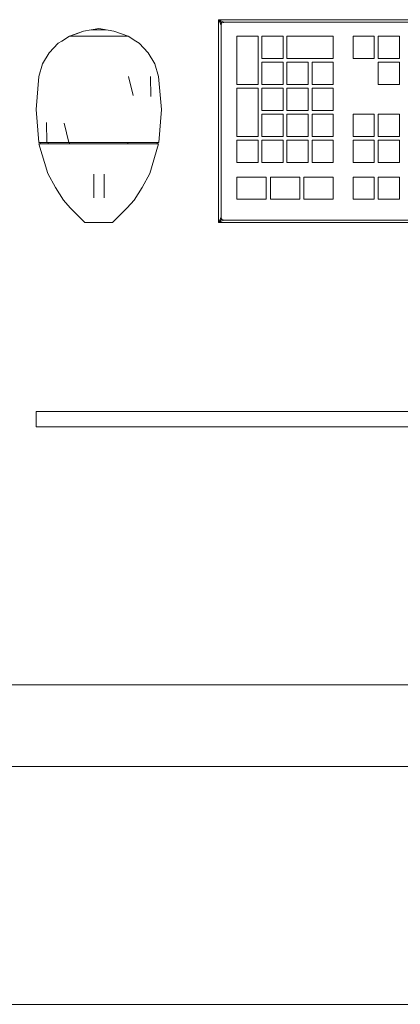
# Model space of a CAD drawing. Header units: millimetres. Extents: x 321 to 585, y -277 to 9.
# Tile 1013 of 1056: x 381.067 to 381.544, y -40.113 to -38.88. Entities that reach past the tile are written whole.
import ezdxf

# ---------------------------------------------------------------- set-up
doc = ezdxf.new("R2010")
doc.units = ezdxf.units.MM
doc.header["$MEASUREMENT"] = 0
for name, color, linetype, lineweight in [('IFC-Elemento construtivo genérico-Contorno', 253, 'Continuous', 5), ('IFC-Laje-Contorno', 134, 'Continuous', 5), ('IFC-Parede-Contorno', 42, 'Continuous', 5)]:
    doc.layers.add(name, color=color, linetype=linetype, lineweight=lineweight)

msp = doc.modelspace()

# ---------------------------------------------------------------- linework, layer by layer
at = {"layer": 'IFC-Elemento construtivo genérico-Contorno', "lineweight": 5}
for p, q in [((381.3162, -38.8804), (381.3187, -38.8829)), ((381.3162, -39.1344), (381.3162, -38.8804)), ((381.3162, -38.8804), (382.0782, -38.8804)), ((381.3162, -38.8804), (381.3187, -38.8829)), ((381.3162, -38.8804), (381.3226, -38.8836)), ((381.3162, -38.8804), (382.0782, -38.8804)), ((381.3162, -39.1344), (381.3162, -38.8804)), ((381.3162, -38.8804), (381.3199, -38.8823)), ((381.3162, -38.8804), (381.3187, -38.8854)), ((381.1472, -38.8946), (381.1661, -38.8913)), ((381.1472, -38.8946), (381.1568, -38.8929)), ((381.1472, -38.8946), (381.1568, -38.8929)), ((381.1568, -38.8929), (381.1661, -38.8913)), ((381.1568, -38.8929), (381.1753, -38.8929)), ((381.1568, -38.8929), (381.1753, -38.8929)), ((381.1661, -38.8913), (381.1753, -38.8929)), ((381.1661, -38.8913), (381.1849, -38.8946)), ((381.1753, -38.8929), (381.1849, -38.8946)), ((381.1753, -38.8929), (381.1849, -38.8946)), ((381.3181, -38.8841), (381.3194, -38.8868)), ((381.3187, -38.8829), (381.3203, -38.8845)), ((381.3187, -38.8829), (381.3203, -38.8845)), ((381.3187, -38.8854), (381.3194, -38.8868)), ((381.3194, -38.8868), (381.3203, -38.8845)), ((381.3194, -38.8868), (381.3203, -38.8845)), ((381.3194, -38.8868), (381.32, -38.8852)), ((381.3194, -38.8868), (381.32, -38.8852)), ((381.3194, -38.8868), (381.3197, -38.8859)), ((381.3194, -38.8868), (381.3197, -38.8859)), ((381.3194, -39.1281), (381.3194, -38.8868)), ((381.3194, -39.1281), (381.3194, -38.8868)), ((381.3197, -38.8859), (381.32, -38.8852)), ((381.3197, -38.8859), (381.32, -38.8852)), ((381.3199, -38.8823), (381.3213, -38.8829)), ((381.32, -38.8852), (381.3203, -38.8845)), ((381.32, -38.8852), (381.3203, -38.8845)), ((381.3203, -38.8845), (381.3226, -38.8836)), ((381.3203, -38.8845), (381.3222, -38.8838)), ((381.3203, -38.8845), (381.3222, -38.8838)), ((381.3203, -38.8845), (381.3217, -38.8839)), ((381.3203, -38.8845), (381.3217, -38.8839)), ((381.3213, -38.8829), (381.3222, -38.8834)), ((381.3217, -38.8839), (381.3226, -38.8836)), ((381.3217, -38.8839), (381.3226, -38.8836)), ((381.3219, -38.8833), (381.3226, -38.8836)), ((381.3222, -38.8838), (381.3226, -38.8836)), ((381.3222, -38.8838), (381.3226, -38.8836)), ((381.3226, -38.8836), (382.0719, -38.8836)), ((381.3226, -38.8836), (382.0719, -38.8836)), ((381.1198, -38.9072), (381.1293, -38.9012)), ((381.1198, -38.9072), (381.1293, -38.9012)), ((381.1293, -38.9012), (381.1472, -38.8946)), ((381.1293, -38.9012), (381.1382, -38.8979)), ((381.1293, -38.9012), (381.1382, -38.8979)), ((381.1293, -38.9012), (381.14, -38.9012)), ((381.1325, -38.9012), (381.1358, -38.9012)), ((381.1358, -38.9012), (381.14, -38.9012)), ((381.1382, -38.8979), (381.1472, -38.8946)), ((381.1382, -38.8979), (381.1472, -38.8946)), ((381.14, -38.9012), (381.1661, -38.9012)), ((381.1466, -38.9012), (381.1596, -38.9012)), ((381.1466, -38.9012), (381.1531, -38.9012)), ((381.1531, -38.9012), (381.1596, -38.9012)), ((381.1531, -38.9012), (381.1596, -38.9012)), ((381.1596, -38.9012), (381.1661, -38.9012)), ((381.1661, -38.9012), (381.1726, -38.9012)), ((381.1661, -38.9012), (381.1921, -38.9012)), ((381.1726, -38.9012), (381.1791, -38.9012)), ((381.1791, -38.9012), (381.1856, -38.9012)), ((381.1849, -38.8946), (381.2029, -38.9012)), ((381.1849, -38.8946), (381.2029, -38.9012)), ((381.1921, -38.9012), (381.1996, -38.9012)), ((381.1921, -38.9012), (381.1963, -38.9012)), ((381.1921, -38.9012), (381.2029, -38.9012)), ((381.1921, -38.9012), (381.1963, -38.9012)), ((381.1963, -38.9012), (381.1996, -38.9012)), ((381.2029, -38.9012), (381.2124, -38.9072)), ((381.2029, -38.9012), (381.2124, -38.9072)), ((381.339, -38.9614), (381.339, -38.9011)), ((381.339, -38.9011), (381.3656, -38.9011)), ((381.339, -38.9614), (381.339, -38.9011)), ((381.339, -38.9011), (381.3656, -38.9011)), ((381.3656, -38.9614), (381.3656, -38.9011)), ((381.3656, -38.9614), (381.3656, -38.9011)), ((381.3704, -38.9288), (381.3704, -38.9011)), ((381.3704, -38.9011), (381.3969, -38.9011)), ((381.3704, -38.9288), (381.3704, -38.9011)), ((381.3704, -38.9011), (381.3969, -38.9011)), ((381.3969, -38.9288), (381.3969, -38.9011)), ((381.3969, -38.9288), (381.3969, -38.9011)), ((381.4018, -38.9288), (381.4018, -38.9011)), ((381.4018, -38.9011), (381.4596, -38.9011)), ((381.4018, -38.9288), (381.4018, -38.9011)), ((381.4018, -38.9011), (381.4596, -38.9011)), ((381.4596, -38.9288), (381.4596, -38.9011)), ((381.4596, -38.9288), (381.4596, -38.9011)), ((381.4846, -38.9011), (381.5111, -38.9011)), ((381.4846, -38.9288), (381.4846, -38.9011)), ((381.4846, -38.9011), (381.5111, -38.9011)), ((381.4846, -38.9288), (381.4846, -38.9011)), ((381.5111, -38.9288), (381.5111, -38.9011)), ((381.5111, -38.9288), (381.5111, -38.9011)), ((381.516, -38.9011), (381.5425, -38.9011)), ((381.516, -38.9288), (381.516, -38.9011)), ((381.516, -38.9011), (381.5425, -38.9011)), ((381.516, -38.9288), (381.516, -38.9011)), ((381.5425, -38.9288), (381.5425, -38.9011)), ((381.5425, -38.9288), (381.5425, -38.9011)), ((381.1041, -38.9217), (381.1155, -38.9099)), ((381.1041, -38.9217), (381.1155, -38.9099)), ((381.1155, -38.9099), (381.1198, -38.9072)), ((381.1155, -38.9099), (381.1198, -38.9072)), ((381.2124, -38.9072), (381.2167, -38.9099)), ((381.2124, -38.9072), (381.2167, -38.9099)), ((381.2167, -38.9099), (381.228, -38.9217)), ((381.2167, -38.9099), (381.228, -38.9217)), ((381.0959, -38.9358), (381.1041, -38.9217)), ((381.0959, -38.9358), (381.1041, -38.9217)), ((381.228, -38.9217), (381.2363, -38.9358)), ((381.228, -38.9217), (381.2363, -38.9358)), ((381.3704, -38.9288), (381.3969, -38.9288)), ((381.3704, -38.9288), (381.3969, -38.9288)), ((381.4018, -38.9288), (381.4596, -38.9288)), ((381.4018, -38.9288), (381.4596, -38.9288)), ((381.4846, -38.9288), (381.5111, -38.9288)), ((381.4846, -38.9288), (381.5111, -38.9288)), ((381.516, -38.9288), (381.5425, -38.9288)), ((381.516, -38.9288), (381.5425, -38.9288)), ((381.0912, -38.9515), (381.0959, -38.9358)), ((381.0912, -38.9515), (381.0959, -38.9358)), ((381.2363, -38.9358), (381.2409, -38.9515)), ((381.2363, -38.9358), (381.2409, -38.9515)), ((381.3704, -38.9614), (381.3704, -38.9337)), ((381.3704, -38.9337), (381.3969, -38.9337)), ((381.3704, -38.9614), (381.3704, -38.9337)), ((381.3704, -38.9337), (381.3969, -38.9337)), ((381.3969, -38.9614), (381.3969, -38.9337)), ((381.3969, -38.9614), (381.3969, -38.9337)), ((381.4018, -38.9614), (381.4018, -38.9337)), ((381.4018, -38.9337), (381.4283, -38.9337)), ((381.4018, -38.9614), (381.4018, -38.9337)), ((381.4018, -38.9337), (381.4283, -38.9337)), ((381.4283, -38.9614), (381.4283, -38.9337)), ((381.4283, -38.9614), (381.4283, -38.9337)), ((381.4331, -38.9614), (381.4331, -38.9337)), ((381.4331, -38.9337), (381.4596, -38.9337)), ((381.4331, -38.9614), (381.4331, -38.9337)), ((381.4331, -38.9337), (381.4596, -38.9337)), ((381.4596, -38.9614), (381.4596, -38.9337)), ((381.4596, -38.9614), (381.4596, -38.9337)), ((381.516, -38.9614), (381.516, -38.9337)), ((381.516, -38.9337), (381.5425, -38.9337)), ((381.516, -38.9614), (381.516, -38.9337)), ((381.516, -38.9337), (381.5425, -38.9337)), ((381.5425, -38.9614), (381.5425, -38.9337)), ((381.5425, -38.9614), (381.5425, -38.9337)), ((381.0876, -38.9928), (381.0912, -38.9515)), ((381.0876, -38.9928), (381.0912, -38.9515)), ((381.2035, -38.9515), (381.2091, -38.9755)), ((381.2035, -38.9515), (381.2091, -38.9755)), ((381.2309, -38.9515), (381.2313, -38.9764)), ((381.2309, -38.9515), (381.2313, -38.9764)), ((381.2409, -38.9515), (381.2445, -38.9928)), ((381.2409, -38.9515), (381.2445, -38.9928)), ((381.339, -38.9614), (381.3656, -38.9614)), ((381.339, -38.9614), (381.3656, -38.9614)), ((381.339, -39.0266), (381.339, -38.9662)), ((381.339, -38.9662), (381.3656, -38.9662)), ((381.339, -39.0266), (381.339, -38.9662)), ((381.339, -38.9662), (381.3656, -38.9662)), ((381.3656, -39.0266), (381.3656, -38.9662)), ((381.3656, -39.0266), (381.3656, -38.9662)), ((381.3704, -38.9614), (381.3969, -38.9614)), ((381.3704, -38.9614), (381.3969, -38.9614)), ((381.3704, -38.994), (381.3704, -38.9662)), ((381.3704, -38.9662), (381.3969, -38.9662)), ((381.3704, -38.994), (381.3704, -38.9662)), ((381.3704, -38.9662), (381.3969, -38.9662)), ((381.3969, -38.994), (381.3969, -38.9662)), ((381.3969, -38.994), (381.3969, -38.9662)), ((381.4018, -38.9614), (381.4283, -38.9614)), ((381.4018, -38.9614), (381.4283, -38.9614)), ((381.4018, -38.994), (381.4018, -38.9662)), ((381.4018, -38.9662), (381.4283, -38.9662)), ((381.4018, -38.994), (381.4018, -38.9662)), ((381.4018, -38.9662), (381.4283, -38.9662)), ((381.4283, -38.994), (381.4283, -38.9662)), ((381.4283, -38.994), (381.4283, -38.9662)), ((381.4331, -38.9614), (381.4596, -38.9614)), ((381.4331, -38.9614), (381.4596, -38.9614)), ((381.4331, -38.994), (381.4331, -38.9662)), ((381.4331, -38.9662), (381.4596, -38.9662)), ((381.4331, -38.994), (381.4331, -38.9662)), ((381.4331, -38.9662), (381.4596, -38.9662)), ((381.4596, -38.994), (381.4596, -38.9662)), ((381.4596, -38.994), (381.4596, -38.9662)), ((381.516, -38.9614), (381.5425, -38.9614)), ((381.516, -38.9614), (381.5425, -38.9614)), ((381.0876, -38.9928), (381.0909, -39.0341)), ((381.0876, -38.9928), (381.0909, -39.0341)), ((381.2412, -39.0341), (381.2445, -38.9928)), ((381.2412, -39.0341), (381.2445, -38.9928)), ((381.3704, -38.994), (381.3969, -38.994)), ((381.3704, -38.994), (381.3969, -38.994)), ((381.3704, -39.0266), (381.3704, -38.9988)), ((381.3704, -38.9988), (381.3969, -38.9988)), ((381.3704, -39.0266), (381.3704, -38.9988)), ((381.3704, -38.9988), (381.3969, -38.9988)), ((381.3969, -39.0266), (381.3969, -38.9988)), ((381.3969, -39.0266), (381.3969, -38.9988)), ((381.4018, -38.994), (381.4283, -38.994)), ((381.4018, -38.994), (381.4283, -38.994)), ((381.4018, -39.0266), (381.4018, -38.9988)), ((381.4018, -38.9988), (381.4283, -38.9988)), ((381.4018, -39.0266), (381.4018, -38.9988)), ((381.4018, -38.9988), (381.4283, -38.9988)), ((381.4283, -39.0266), (381.4283, -38.9988)), ((381.4283, -39.0266), (381.4283, -38.9988)), ((381.4331, -38.994), (381.4596, -38.994)), ((381.4331, -38.994), (381.4596, -38.994)), ((381.4331, -39.0266), (381.4331, -38.9988)), ((381.4331, -38.9988), (381.4596, -38.9988)), ((381.4331, -39.0266), (381.4331, -38.9988)), ((381.4331, -38.9988), (381.4596, -38.9988)), ((381.4596, -39.0266), (381.4596, -38.9988)), ((381.4596, -39.0266), (381.4596, -38.9988)), ((381.4846, -38.9988), (381.5111, -38.9988)), ((381.4846, -39.0266), (381.4846, -38.9988)), ((381.4846, -38.9988), (381.5111, -38.9988)), ((381.4846, -39.0266), (381.4846, -38.9988)), ((381.5111, -39.0266), (381.5111, -38.9988)), ((381.5111, -39.0266), (381.5111, -38.9988)), ((381.516, -38.9988), (381.5425, -38.9988)), ((381.516, -39.0266), (381.516, -38.9988)), ((381.516, -38.9988), (381.5425, -38.9988)), ((381.516, -39.0266), (381.516, -38.9988)), ((381.5425, -39.0266), (381.5425, -38.9988)), ((381.5425, -39.0266), (381.5425, -38.9988)), ((381.1008, -39.0091), (381.101, -39.0341)), ((381.1008, -39.0091), (381.101, -39.0341)), ((381.123, -39.0101), (381.1285, -39.0341)), ((381.123, -39.0101), (381.1285, -39.0341)), ((381.339, -39.0266), (381.3656, -39.0266)), ((381.339, -39.0266), (381.3656, -39.0266)), ((381.3704, -39.0266), (381.3969, -39.0266)), ((381.3704, -39.0266), (381.3969, -39.0266)), ((381.4018, -39.0266), (381.4283, -39.0266)), ((381.4018, -39.0266), (381.4283, -39.0266)), ((381.4331, -39.0266), (381.4596, -39.0266)), ((381.4331, -39.0266), (381.4596, -39.0266)), ((381.4846, -39.0266), (381.5111, -39.0266)), ((381.4846, -39.0266), (381.5111, -39.0266)), ((381.516, -39.0266), (381.5425, -39.0266)), ((381.516, -39.0266), (381.5425, -39.0266)), ((381.0909, -39.0341), (381.096, -39.0341)), ((381.0909, -39.0341), (381.096, -39.0341)), ((381.0912, -39.0357), (381.1023, -39.0729)), ((381.0912, -39.0357), (381.1012, -39.0357)), ((381.0912, -39.0357), (381.1023, -39.0729)), ((381.0912, -39.0357), (381.0962, -39.0357)), ((381.0928, -39.0357), (381.0928, -39.0341)), ((381.0928, -39.0357), (381.0928, -39.0341)), ((381.0928, -39.0357), (381.0977, -39.0357)), ((381.0953, -39.0357), (381.0977, -39.0357)), ((381.096, -39.0341), (381.101, -39.0341)), ((381.096, -39.0341), (381.101, -39.0341)), ((381.0962, -39.0357), (381.1012, -39.0357)), ((381.0977, -39.0357), (381.1002, -39.0357)), ((381.0977, -39.0357), (381.1026, -39.0357)), ((381.1002, -39.0357), (381.1026, -39.0357)), ((381.101, -39.0341), (381.1148, -39.0341)), ((381.101, -39.0341), (381.1148, -39.0341)), ((381.1012, -39.0357), (381.1149, -39.0357)), ((381.1012, -39.0357), (381.1149, -39.0357)), ((381.1026, -39.0357), (381.1026, -39.0341)), ((381.1026, -39.0357), (381.1026, -39.0341)), ((381.1026, -39.0357), (381.1228, -39.0357)), ((381.1094, -39.0357), (381.1161, -39.0357)), ((381.1148, -39.0341), (381.1285, -39.0341)), ((381.1148, -39.0341), (381.1285, -39.0341)), ((381.1149, -39.0357), (381.1286, -39.0357)), ((381.1149, -39.0357), (381.1286, -39.0357)), ((381.1228, -39.0357), (381.1295, -39.0357)), ((381.1228, -39.0357), (381.1295, -39.0357)), ((381.1285, -39.0341), (381.1473, -39.0341)), ((381.1285, -39.0341), (381.1473, -39.0341)), ((381.1286, -39.0357), (381.1474, -39.0357)), ((381.1286, -39.0357), (381.1474, -39.0357)), ((381.1295, -39.0357), (381.1295, -39.0341)), ((381.1295, -39.0357), (381.1295, -39.0341)), ((381.1295, -39.0357), (381.1569, -39.0357)), ((381.1386, -39.0357), (381.1478, -39.0357)), ((381.1473, -39.0341), (381.1661, -39.0341)), ((381.1473, -39.0341), (381.1661, -39.0341)), ((381.1474, -39.0357), (381.1661, -39.0357)), ((381.1474, -39.0357), (381.1661, -39.0357)), ((381.1569, -39.0357), (381.1661, -39.0357)), ((381.1569, -39.0357), (381.1661, -39.0357)), ((381.1661, -39.0341), (381.1849, -39.0341)), ((381.1661, -39.0341), (381.1849, -39.0341)), ((381.1661, -39.0357), (381.1848, -39.0357)), ((381.1661, -39.0357), (381.1752, -39.0357)), ((381.1661, -39.0357), (381.1848, -39.0357)), ((381.1661, -39.0357), (381.2027, -39.0357)), ((381.1844, -39.0357), (381.1935, -39.0357)), ((381.1848, -39.0357), (381.2035, -39.0357)), ((381.1848, -39.0357), (381.2035, -39.0357)), ((381.1849, -39.0341), (381.2036, -39.0341)), ((381.1849, -39.0341), (381.2036, -39.0341)), ((381.2027, -39.0357), (381.2027, -39.0341)), ((381.2027, -39.0357), (381.2027, -39.0341)), ((381.2027, -39.0357), (381.2094, -39.0357)), ((381.2027, -39.0357), (381.2295, -39.0357)), ((381.2035, -39.0357), (381.2172, -39.0357)), ((381.2035, -39.0357), (381.2172, -39.0357)), ((381.2036, -39.0341), (381.2174, -39.0341)), ((381.2036, -39.0341), (381.2174, -39.0341)), ((381.2161, -39.0357), (381.2228, -39.0357)), ((381.2172, -39.0357), (381.2309, -39.0357)), ((381.2172, -39.0357), (381.2309, -39.0357)), ((381.2174, -39.0341), (381.2311, -39.0341)), ((381.2174, -39.0341), (381.2311, -39.0341)), ((381.2295, -39.0357), (381.2319, -39.0357)), ((381.2295, -39.0357), (381.2376, -39.0357)), ((381.2299, -39.0729), (381.2409, -39.0357)), ((381.2299, -39.0729), (381.2409, -39.0357)), ((381.2309, -39.0357), (381.2409, -39.0357)), ((381.2309, -39.0357), (381.2359, -39.0357)), ((381.2311, -39.0341), (381.2362, -39.0341)), ((381.2311, -39.0341), (381.2362, -39.0341)), ((381.2319, -39.0357), (381.2344, -39.0357)), ((381.2344, -39.0357), (381.2359, -39.0357)), ((381.2359, -39.0357), (381.2376, -39.0357)), ((381.2359, -39.0357), (381.2409, -39.0357)), ((381.2362, -39.0341), (381.2412, -39.0341)), ((381.2362, -39.0341), (381.2412, -39.0341)), ((381.2393, -39.0357), (381.2393, -39.0341)), ((381.2393, -39.0357), (381.2393, -39.0341)), ((381.339, -39.0592), (381.339, -39.0314)), ((381.339, -39.0314), (381.3656, -39.0314)), ((381.339, -39.0314), (381.3656, -39.0314)), ((381.339, -39.0592), (381.339, -39.0314)), ((381.3656, -39.0592), (381.3656, -39.0314)), ((381.3656, -39.0592), (381.3656, -39.0314)), ((381.3704, -39.0592), (381.3704, -39.0314)), ((381.3704, -39.0314), (381.3969, -39.0314)), ((381.3704, -39.0592), (381.3704, -39.0314)), ((381.3704, -39.0314), (381.3969, -39.0314)), ((381.3969, -39.0592), (381.3969, -39.0314)), ((381.3969, -39.0592), (381.3969, -39.0314)), ((381.4018, -39.0592), (381.4018, -39.0314)), ((381.4018, -39.0314), (381.4283, -39.0314)), ((381.4018, -39.0592), (381.4018, -39.0314)), ((381.4018, -39.0314), (381.4283, -39.0314)), ((381.4283, -39.0592), (381.4283, -39.0314)), ((381.4283, -39.0592), (381.4283, -39.0314)), ((381.4331, -39.0592), (381.4331, -39.0314)), ((381.4331, -39.0314), (381.4596, -39.0314)), ((381.4331, -39.0592), (381.4331, -39.0314)), ((381.4331, -39.0314), (381.4596, -39.0314)), ((381.4596, -39.0592), (381.4596, -39.0314)), ((381.4596, -39.0592), (381.4596, -39.0314)), ((381.4846, -39.0592), (381.4846, -39.0314)), ((381.4846, -39.0314), (381.5111, -39.0314)), ((381.4846, -39.0592), (381.4846, -39.0314)), ((381.4846, -39.0314), (381.5111, -39.0314)), ((381.5111, -39.0592), (381.5111, -39.0314)), ((381.5111, -39.0592), (381.5111, -39.0314)), ((381.516, -39.0592), (381.516, -39.0314)), ((381.516, -39.0314), (381.5425, -39.0314)), ((381.516, -39.0592), (381.516, -39.0314)), ((381.516, -39.0314), (381.5425, -39.0314)), ((381.5425, -39.0592), (381.5425, -39.0314)), ((381.5425, -39.0592), (381.5425, -39.0314)), ((381.339, -39.0592), (381.3656, -39.0592)), ((381.339, -39.0592), (381.3656, -39.0592)), ((381.3704, -39.0592), (381.3969, -39.0592)), ((381.3704, -39.0592), (381.3969, -39.0592)), ((381.4018, -39.0592), (381.4283, -39.0592)), ((381.4018, -39.0592), (381.4283, -39.0592)), ((381.4331, -39.0592), (381.4596, -39.0592)), ((381.4331, -39.0592), (381.4596, -39.0592)), ((381.4846, -39.0592), (381.5111, -39.0592)), ((381.4846, -39.0592), (381.5111, -39.0592)), ((381.516, -39.0592), (381.5425, -39.0592)), ((381.516, -39.0592), (381.5425, -39.0592)), ((381.1023, -39.0729), (381.1118, -39.0903)), ((381.1023, -39.0729), (381.1118, -39.0903)), ((381.1601, -39.0786), (381.1601, -39.0738)), ((381.1601, -39.0786), (381.1601, -39.0738)), ((381.1601, -39.0837), (381.1601, -39.0786)), ((381.1601, -39.0837), (381.1601, -39.0786)), ((381.1728, -39.0786), (381.1728, -39.0738)), ((381.1728, -39.0786), (381.1728, -39.0738)), ((381.1728, -39.0837), (381.1728, -39.0786)), ((381.1728, -39.0837), (381.1728, -39.0786)), ((381.2203, -39.0903), (381.2299, -39.0729)), ((381.2203, -39.0903), (381.2299, -39.0729)), ((381.339, -39.0774), (381.3758, -39.0774)), ((381.339, -39.1051), (381.339, -39.0774)), ((381.339, -39.0774), (381.3758, -39.0774)), ((381.339, -39.1051), (381.339, -39.0774)), ((381.3758, -39.1051), (381.3758, -39.0774)), ((381.3758, -39.1051), (381.3758, -39.0774)), ((381.381, -39.0774), (381.4177, -39.0774)), ((381.381, -39.1051), (381.381, -39.0774)), ((381.381, -39.0774), (381.4177, -39.0774)), ((381.381, -39.1051), (381.381, -39.0774)), ((381.4177, -39.1051), (381.4177, -39.0774)), ((381.4177, -39.1051), (381.4177, -39.0774)), ((381.4229, -39.1051), (381.4229, -39.0774)), ((381.4229, -39.0774), (381.4596, -39.0774)), ((381.4229, -39.1051), (381.4229, -39.0774)), ((381.4229, -39.0774), (381.4596, -39.0774)), ((381.4596, -39.1051), (381.4596, -39.0774)), ((381.4596, -39.1051), (381.4596, -39.0774)), ((381.4846, -39.1051), (381.4846, -39.0774)), ((381.4846, -39.0774), (381.5111, -39.0774)), ((381.4846, -39.1051), (381.4846, -39.0774)), ((381.4846, -39.0774), (381.5111, -39.0774)), ((381.5111, -39.1051), (381.5111, -39.0774)), ((381.5111, -39.1051), (381.5111, -39.0774)), ((381.516, -39.1051), (381.516, -39.0774)), ((381.516, -39.0774), (381.5425, -39.0774)), ((381.516, -39.1051), (381.516, -39.0774)), ((381.516, -39.0774), (381.5425, -39.0774)), ((381.5425, -39.1051), (381.5425, -39.0774)), ((381.5425, -39.1051), (381.5425, -39.0774)), ((381.1118, -39.0903), (381.1218, -39.1064)), ((381.1118, -39.0903), (381.1218, -39.1064)), ((381.1601, -39.0887), (381.1601, -39.0837)), ((381.1601, -39.0887), (381.1601, -39.0837)), ((381.1601, -39.0935), (381.1601, -39.0887)), ((381.1601, -39.0935), (381.1601, -39.0887)), ((381.1728, -39.0887), (381.1728, -39.0837)), ((381.1728, -39.0887), (381.1728, -39.0837)), ((381.1728, -39.0935), (381.1728, -39.0887)), ((381.1728, -39.0935), (381.1728, -39.0887)), ((381.2103, -39.1064), (381.2203, -39.0903)), ((381.2103, -39.1064), (381.2203, -39.0903)), ((381.1601, -39.0976), (381.1601, -39.0935)), ((381.1601, -39.0976), (381.1601, -39.0935)), ((381.1601, -39.1007), (381.1601, -39.0976)), ((381.1601, -39.1007), (381.1601, -39.0976)), ((381.1601, -39.1026), (381.1601, -39.1007)), ((381.1601, -39.1026), (381.1601, -39.1007)), ((381.1601, -39.1033), (381.1601, -39.1026)), ((381.1601, -39.1033), (381.1601, -39.1026)), ((381.1728, -39.0976), (381.1728, -39.0935)), ((381.1728, -39.0976), (381.1728, -39.0935)), ((381.1728, -39.1007), (381.1728, -39.0976)), ((381.1728, -39.1007), (381.1728, -39.0976)), ((381.1728, -39.1026), (381.1728, -39.1007)), ((381.1728, -39.1026), (381.1728, -39.1007)), ((381.1728, -39.1033), (381.1728, -39.1026)), ((381.1728, -39.1033), (381.1728, -39.1026)), ((381.1218, -39.1064), (381.1303, -39.1161)), ((381.1218, -39.1064), (381.1303, -39.1161)), ((381.2019, -39.1161), (381.2103, -39.1064)), ((381.2019, -39.1161), (381.2103, -39.1064)), ((381.339, -39.1051), (381.3758, -39.1051)), ((381.339, -39.1051), (381.3758, -39.1051)), ((381.381, -39.1051), (381.4177, -39.1051)), ((381.381, -39.1051), (381.4177, -39.1051)), ((381.4229, -39.1051), (381.4596, -39.1051)), ((381.4229, -39.1051), (381.4596, -39.1051)), ((381.4846, -39.1051), (381.5111, -39.1051)), ((381.4846, -39.1051), (381.5111, -39.1051)), ((381.516, -39.1051), (381.5425, -39.1051)), ((381.516, -39.1051), (381.5425, -39.1051)), ((381.1303, -39.1161), (381.1487, -39.1344)), ((381.1303, -39.1161), (381.1487, -39.1344)), ((381.1834, -39.1344), (381.2019, -39.1161)), ((381.1834, -39.1344), (381.2019, -39.1161)), ((381.1487, -39.1344), (381.1511, -39.1344)), ((381.1487, -39.1344), (381.1511, -39.1344)), ((381.1511, -39.1344), (381.1535, -39.1344)), ((381.1511, -39.1344), (381.1535, -39.1344)), ((381.1535, -39.1344), (381.1555, -39.1344)), ((381.1535, -39.1344), (381.1555, -39.1344)), ((381.1555, -39.1344), (381.1574, -39.1344)), ((381.1555, -39.1344), (381.1574, -39.1344)), ((381.1574, -39.1344), (381.1617, -39.1344)), ((381.1574, -39.1344), (381.1617, -39.1344)), ((381.1617, -39.1344), (381.1661, -39.1344)), ((381.1617, -39.1344), (381.1661, -39.1344)), ((381.1661, -39.1344), (381.1704, -39.1344)), ((381.1661, -39.1344), (381.1704, -39.1344)), ((381.1704, -39.1344), (381.1747, -39.1344)), ((381.1704, -39.1344), (381.1747, -39.1344)), ((381.1747, -39.1344), (381.1767, -39.1344)), ((381.1747, -39.1344), (381.1767, -39.1344)), ((381.1767, -39.1344), (381.1786, -39.1344)), ((381.1767, -39.1344), (381.1786, -39.1344)), ((381.1786, -39.1344), (381.181, -39.1344)), ((381.1786, -39.1344), (381.181, -39.1344)), ((381.181, -39.1344), (381.1834, -39.1344)), ((381.181, -39.1344), (381.1834, -39.1344)), ((381.3162, -39.1344), (381.3194, -39.1281)), ((381.3162, -39.1344), (381.3226, -39.1312)), ((381.3162, -39.1344), (381.3187, -39.1319)), ((381.3162, -39.1344), (381.3187, -39.1319)), ((381.3162, -39.1344), (381.3199, -39.1325)), ((381.3162, -39.1344), (382.0782, -39.1344)), ((381.3162, -39.1344), (382.0782, -39.1344)), ((381.3181, -39.1307), (381.3194, -39.1281)), ((381.3181, -39.1307), (381.3187, -39.1294)), ((381.3187, -39.1294), (381.3194, -39.1281)), ((381.3187, -39.1294), (381.3191, -39.1287)), ((381.3187, -39.1319), (381.3203, -39.1303)), ((381.3187, -39.1319), (381.3203, -39.1303)), ((381.3191, -39.1287), (381.3194, -39.1281)), ((381.3191, -39.1287), (381.3194, -39.1281)), ((381.3194, -39.1281), (381.3203, -39.1303)), ((381.3194, -39.1281), (381.3197, -39.1289)), ((381.3194, -39.1281), (381.3203, -39.1303)), ((381.3194, -39.1281), (381.3197, -39.1289)), ((381.3197, -39.1289), (381.3203, -39.1303)), ((381.3199, -39.1325), (381.3226, -39.1312)), ((381.3199, -39.1325), (381.3226, -39.1312)), ((381.3203, -39.1303), (381.321, -39.1306)), ((381.3203, -39.1303), (381.321, -39.1306)), ((381.321, -39.1306), (381.3226, -39.1312)), ((381.321, -39.1306), (381.3217, -39.1309)), ((381.321, -39.1306), (381.3226, -39.1312)), ((381.321, -39.1306), (381.3217, -39.1309)), ((381.3213, -39.1319), (381.3226, -39.1312)), ((381.3213, -39.1319), (381.3226, -39.1312)), ((381.3217, -39.1309), (381.3226, -39.1312)), ((381.3217, -39.1309), (381.3226, -39.1312)), ((381.3226, -39.1312), (382.0719, -39.1312)), ((381.3226, -39.1312), (382.0719, -39.1312)), ((381.0876, -39.3709), (381.0881, -39.3709)), ((381.0876, -39.39), (381.0876, -39.3709)), ((381.0876, -39.3709), (381.0881, -39.3709)), ((381.0876, -39.39), (381.0876, -39.3709)), ((381.0881, -39.3709), (381.0893, -39.3709)), ((381.0881, -39.3709), (381.0893, -39.3709)), ((381.0893, -39.3709), (381.0913, -39.3709)), ((381.0893, -39.3709), (381.0913, -39.3709)), ((381.0913, -39.3709), (381.094, -39.3709)), ((381.0913, -39.3709), (381.094, -39.3709)), ((381.094, -39.3709), (381.097, -39.3709)), ((381.094, -39.3709), (381.097, -39.3709)), ((381.097, -39.3709), (381.1003, -39.3709)), ((381.097, -39.3709), (381.1003, -39.3709)), ((381.1003, -39.3709), (382.2941, -39.3709)), ((381.1003, -39.3709), (382.2941, -39.3709)), ((381.0876, -39.39), (381.0881, -39.39)), ((381.0876, -39.39), (381.0881, -39.39)), ((381.0881, -39.39), (381.0893, -39.39)), ((381.0881, -39.39), (381.0893, -39.39)), ((381.0893, -39.39), (381.0913, -39.39)), ((381.0893, -39.39), (381.0913, -39.39)), ((381.0913, -39.39), (381.094, -39.39)), ((381.0913, -39.39), (381.094, -39.39)), ((381.094, -39.39), (381.097, -39.39)), ((381.094, -39.39), (381.097, -39.39)), ((381.097, -39.39), (381.1003, -39.39)), ((381.097, -39.39), (381.1003, -39.39)), ((381.1003, -39.39), (382.2941, -39.39)), ((381.1003, -39.39), (382.2941, -39.39))]:
    msp.add_line(p, q, dxfattribs=at)
at = {"layer": 'IFC-Laje-Contorno', "color": 7, "lineweight": 5}
msp.add_line((378.8256, -39.8154), (386.923, -39.8154), dxfattribs=at)
at = {"layer": 'IFC-Parede-Contorno', "color": 7, "lineweight": 5}
for p, q in [((376.8358, -39.7132), (381.9118, -39.7132)), ((376.7759, -40.1132), (381.8122, -40.1132))]:
    msp.add_line(p, q, dxfattribs=at)

doc.saveas('drawing.dxf')
